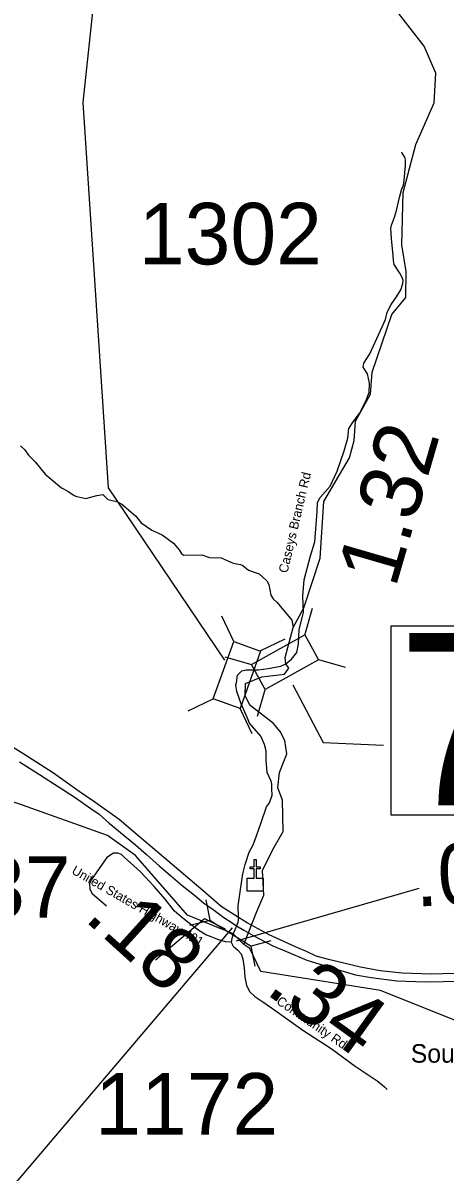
# Model space of a CAD drawing. Extents: x 1248089 to 1457196, y 820910 to 988753.
# Drawn here: x 1290590 to 1294020, y 891661 to 900992 of the extents above; entities that cross this region are included whole.
import ezdxf

# ---------------------------------------------------------------- set-up
doc = ezdxf.new("R2010")
doc.units = 0
for name, color, linetype in [('Exist Cultural Church CELL', 7, 'Continuous'), ('Exist Hydrographic Creek Single Shore', 7, 'Continuous'), ('Exist Hydrographic Misc Water Feature', 7, 'Continuous'), ('Exist Road Non-System Type 51', 7, 'Continuous'), ('Exist Road Primary US Divided Attributed', 7, 'Continuous'), ('Exist Road Secondary Structure Culvert CELL', 7, 'Continuous'), ('Exist Road Secondary Structure Standard Bridge CELL', 7, 'Continuous'), ('Exist Road Secondary Structure Standard Bridge Number Label', 7, 'Continuous'), ('Exist Road Secondary Type 51 Attributed', 7, 'Continuous'), ('Exist Road Secondary Type 51 Label', 7, 'Continuous'), ('Prop GRAU CAT1 Cell', 7, 'Continuous'), ('Prop Guardrail Anchor Unit CELL', 7, 'Continuous'), ('Prop Lane Lines', 7, 'Continuous')]:
    doc.layers.add(name, color=color, linetype=linetype)

msp = doc.modelspace()

# ---------------------------------------------------------------- linework, layer by layer
at = {"layer": 'Exist Cultural Church CELL'}
msp.add_lwpolyline([(1292412.8, 894047.3), (1292469.7, 894047.4), (1292469.7, 894123.5), (1292437.7, 894123.5), (1292437.7, 894139.5), (1292469.7, 894139.5), (1292469.7, 894199.7), (1292485.8, 894199.7), (1292485.8, 894139.5), (1292517.8, 894139.5), (1292517.8, 894123.5), (1292485.8, 894123.5), (1292485.8, 894047.4), (1292543.4, 894047.3), (1292543.4, 893940.8), (1292412.8, 893940.8)], close=True, dxfattribs=at)
at = {"layer": 'Exist Hydrographic Creek Single Shore'}
for points in [[(1292298.6, 893596.2), (1291926.7, 893747.9), (1291505.3, 894232.6), (1291277.7, 894395), (1290547.5, 894654.9), (1290205.2, 894753.7), (1289870.8, 894922.8)], [(1292385.6, 893508.8), (1292298.6, 893596.2)], [(1297957.6, 892139.4), (1297705.7, 892062.4), (1297487.9, 891997.1), (1297449.4, 891985.1), (1297412.1, 891974.2), (1297338, 891953.5), (1296534.2, 891835.4), (1296271.7, 891729.9), (1296155.6, 891748.6), (1296024.6, 891863), (1295817.6, 892251.2), (1295688.6, 892437.6), (1295379.6, 892745.8), (1295009.6, 892963.4), (1294792.6, 892974.2), (1294682.7, 892920.6), (1294512.6, 892766.5), (1294395.6, 892775.3), (1293495.1, 893135.7), (1292523.6, 893288.9), (1292434.4, 893477.4), (1292385.6, 893508.8)]]:
    msp.add_lwpolyline(points, dxfattribs=at)
at = {"layer": 'Exist Hydrographic Misc Water Feature'}
for points in [[(1292385.6, 893508.8), (1292489.6, 893777.7), (1292546.6, 893910.1), (1292537.4, 894110), (1292621.9, 894281), (1292704.6, 894426.3), (1292699.1, 894680.9), (1292660.5, 894782), (1292675.2, 894905.2), (1292734, 895057.8), (1292717.4, 895165.5), (1292680.6, 895239), (1292623.5, 895305.9), (1292435.5, 895450.9), (1292395.5, 895527.1), (1292397.5, 895628.8), (1292532.5, 895682), (1292716.5, 895704.5), (1292751.5, 895753.1), (1292725.2, 895788), (1292721.3, 895838.4), (1292784.8, 896084), (1292871.5, 896243.1), (1293006.5, 896647.4), (1293034.4, 897106.6), (1293243.5, 897460.2), (1293280.5, 897600.6), (1293292.5, 897757.9), (1293414.5, 897978.6), (1293427.4, 898155.7), (1293588.5, 898625.2), (1293700.5, 898764.1), (1293705.5, 898974.1), (1293669.5, 899191.5), (1293679.4, 899614.8), (1293781.5, 900006.7), (1293931.4, 900345), (1293945.4, 900584.4), (1293850.5, 900803), (1293414.4, 901366.6)], [(1290569.4, 897559.7), (1290604.6, 897526.2), (1290635.6, 897482), (1290690.3, 897428.4), (1290769.9, 897328.3), (1290903.2, 897216.5), (1290954.7, 897191.7), (1291005.8, 897154.5), (1291029.5, 897145.8), (1291101.3, 897129.6), (1291189.9, 897155.8), (1291238.2, 897163), (1291281.1, 897121.9), (1291352.8, 897105.7), (1291394.4, 897084.4), (1291504.1, 896990.3), (1291550.8, 896932.7), (1291637.4, 896874.3), (1291720.5, 896834.9), (1291812.8, 896768.2), (1291859.6, 896714.7), (1291875, 896686.5), (1291894.6, 896670.5), (1292042.7, 896674.1), (1292106.2, 896650.7), (1292202.2, 896648.8), (1292297.2, 896605.8), (1292357.1, 896594.8), (1292376.8, 896586.2), (1292422, 896549.2), (1292509.3, 896518.7), (1292572, 896461.7), (1292587.2, 896432.7), (1292605.1, 896344.5), (1292624.4, 896316.2), (1292655.7, 896287.6), (1292774.2, 896144), (1292784.8, 896084)]]:
    msp.add_lwpolyline(points, dxfattribs=at)
at = {"layer": 'Exist Road Non-System Type 51'}
msp.add_lwpolyline([(1291545.8, 894099.1), (1291413.6, 894218.5), (1291391.8, 894240.3), (1291362.7, 894250), (1291326.4, 894250), (1291273.1, 894216), (1291147.2, 894036.7), (1291130.2, 894005.2), (1291132.6, 893959.2), (1291152, 893922.8), (1291268.3, 893823.4)], dxfattribs=at)
at = {"layer": 'Exist Road Primary US Divided Attributed'}
for points in [[(1292340.5, 893728.9), (1292200.8, 893817.8), (1292054.4, 893944.6), (1291802.7, 894157.8), (1291483, 894429.5), (1291370.9, 894523.7), (1291174.9, 894665.9), (1291046, 894751.6), (1290837.3, 894899.1), (1290597.8, 895053.4), (1290467.7, 895137.1), (1290246.1, 895284.5), (1290014.8, 895435.2), (1289835.2, 895543.5), (1289766.5, 895595), (1289647.8, 895679.8), (1289525.2, 895777.9), (1289416.6, 895878.3), (1289210.3, 896095.6), (1289100.3, 896229), (1289053.5, 896279.8), (1288987.5, 896370.6), (1288913.2, 896468.3)], [(1290563.1, 894991.5), (1290723.8, 894889.5), (1290884, 894785.9), (1291005.8, 894708.8), (1291134.7, 894619.7), (1291208.9, 894566.5), (1291289.7, 894493.4), (1291505.5, 894318.1), (1291594.7, 894241), (1291697.1, 894148.5), (1291789, 894069.7), (1291884.3, 893989.1), (1291983.2, 893908.6), (1292057.4, 893848.6), (1292136.8, 893793.8), (1292222.5, 893728.7), (1292289.6, 893685.9), (1292325.5, 893659.7)], [(1295826, 893098.2), (1295773.9, 893111.9), (1295556.7, 893180.4), (1295501.9, 893194.1), (1295418.3, 893219.8), (1295306.9, 893240.5), (1295124, 893270.7), (1294956.2, 893284.5), (1294840.7, 893284.5), (1294570.9, 893285), (1294384.6, 893283.3), (1294204.8, 893275.8), (1294182.9, 893276.4), (1293913.8, 893268), (1293673.1, 893274.9), (1293492.9, 893295.5), (1293333.4, 893325.7), (1293073.5, 893386.3), (1292971.7, 893415.1), (1292893.9, 893452.8), (1292806.1, 893489.1), (1292590.2, 893588.2), (1292412.7, 893684.1), (1292340.5, 893728.9)], [(1292325.5, 893659.7), (1292386.2, 893625), (1292461.3, 893583.1), (1292621.1, 893499.1), (1292733.2, 893452.8), (1292897.4, 893382.6), (1292995.4, 893350.9), (1293126.1, 893310.6), (1293292.5, 893261.8), (1293420.1, 893240.5), (1293629.1, 893213), (1293858.8, 893204.7), (1294155.1, 893212.1), (1294207.1, 893212.8), (1294378, 893213), (1294515.8, 893216.4), (1294801.8, 893215.5), (1294934.3, 893212.1), (1295117.2, 893204.7), (1295294.6, 893177.2), (1295482.5, 893133.3), (1295528.4, 893124.7), (1295783.4, 893038.2)]]:
    msp.add_lwpolyline(points, dxfattribs=at)
at = {"layer": 'Exist Road Secondary Structure Culvert CELL'}
for p, q in [((1292075.2, 893871), (1292107.9, 893707.7)), ((1291946.6, 893666.1), (1292107.9, 893707.7)), ((1292107.9, 893707.7), (1292443.9, 893496.7)), ((1292605.2, 893538.2), (1292443.9, 893496.7)), ((1292476.6, 893333.4), (1292443.9, 893496.7))]:
    msp.add_line(p, q, dxfattribs=at)
at = {"layer": 'Exist Road Secondary Structure Standard Bridge CELL'}
for p, q in [((1292881.2, 896022.1), (1292943.5, 896239.7)), ((1292304.2, 895969.6), (1292207.2, 896174.1)), ((1292517.4, 895893.5), (1292722, 895990.6)), ((1292229.6, 895844.7), (1292447.2, 895782.4)), ((1292991, 895824.2), (1293208.7, 895761.9)), ((1291932.2, 895405.9), (1292136.7, 895502.9)), ((1292497.3, 895362.3), (1292559.6, 895579.9)), ((1292451.9, 895220.7), (1292354.9, 895425.2))]:
    msp.add_line(p, q, dxfattribs=at)
for points in [[(1292136.7, 895502.9), (1292303.2, 895969.9), (1292521.4, 895892.2), (1292354.9, 895425.2)], [(1292447.2, 895782.4), (1292880.7, 896023), (1292993.1, 895820.5), (1292559.6, 895579.9)]]:
    msp.add_lwpolyline(points, close=True, dxfattribs=at)
at = {"layer": 'Exist Road Secondary Structure Standard Bridge Number Label'}
for points in [[(1292231.5, 895818.2), (1291284.5, 897218.2), (1291078.6, 900347.5), (1291243.3, 901871)], [(1292783.4, 895618.2), (1293029, 895149.3), (1293520.3, 895127)]]:
    msp.add_lwpolyline(points, dxfattribs=at)
msp.add_lwpolyline([(1293582.7, 896096.2), (1297298.6, 896096.2), (1297298.6, 894559.7), (1293582.7, 894559.7)], close=True, dxfattribs=at)
at = {"layer": 'Exist Road Secondary Type 51 Attributed'}
for points in [[(1292725.2, 895788), (1292772.2, 895826.7), (1292814.9, 895879.1), (1292830.4, 895950.8), (1292834.3, 896067.2), (1292871.1, 896205), (1292865.3, 896338.8), (1292874.9, 896469.7), (1292927.3, 896665.6), (1292962.2, 896778.1), (1292981.6, 897024.5), (1292983.5, 897099.3), (1293004.8, 897140), (1293086.3, 897231.2), (1293142.5, 897353.4), (1293200.6, 897518.3), (1293229.7, 897620.3), (1293239.4, 897699.8), (1293272.3, 897752.2), (1293324.7, 897822), (1293373.1, 897917.1), (1293404.2, 897990.8), (1293406.1, 898068.4), (1293390.6, 898142.1), (1293353.8, 898196.4), (1293359.5, 898230.8), (1293409.9, 898304.5), (1293535.8, 898585.1), (1293549.4, 898645.3), (1293582.3, 898707.4), (1293626.9, 898767.5), (1293659.8, 898825.5), (1293677.8, 898877.2), (1293680.1, 898901.7), (1293670.5, 898924.6), (1293653.7, 898959.4), (1293606.8, 899030.4), (1293602, 899064), (1293599.6, 899103.7), (1293585.2, 899243.1), (1293580.5, 899322.8), (1293585.3, 899350.4), (1293609.4, 899416.5), (1293626.2, 899470.6), (1293649, 899575.2), (1293667, 899636.5), (1293682.6, 899676.2), (1293687.4, 899712.2), (1293698.1, 899835.2), (1293699.3, 899882.1), (1293693.3, 899903.7), (1293671.7, 899935), (1293668.7, 899944.5)], [(1292333.6, 895695.9), (1292367.8, 895731.8), (1292404.6, 895738.6), (1292500.4, 895738.4), (1292583.8, 895749.1), (1292685.6, 895770.5), (1292725.2, 895788)], [(1292340.5, 893728.9), (1292338.1, 893822.4), (1292355, 893936.2), (1292377.1, 894084), (1292395.8, 894158.7), (1292428.5, 894259.4), (1292459.9, 894317.6), (1292488.3, 894390.9), (1292527, 894500.8), (1292568.8, 894626.3), (1292592.7, 894659.2), (1292615, 894721.5), (1292612.7, 894773.3), (1292613.5, 894811.2), (1292607.6, 894834.8), (1292574.7, 894906.5), (1292567.3, 895005.1), (1292565.8, 895082.3), (1292552.4, 895133.1), (1292524, 895201.9), (1292486.7, 895245.2), (1292429.9, 895306.4), (1292415.1, 895347.7), (1292364.3, 895462.8), (1292328.5, 895562.9), (1292321, 895616.7), (1292325.9, 895637.7), (1292333.6, 895695.9)], [(1292282.7, 893527.9), (1292237.2, 893531.7), (1292175, 893549.8), (1292120.7, 893570.5), (1292076.6, 893588.7), (1292011.9, 893627.5), (1291944.6, 893679.4), (1291892.2, 893720.1), (1291874.7, 893733.8), (1291820.3, 893783), (1291813.7, 893791.2), (1291745.2, 893876.3), (1291657.2, 893979.9), (1291545.8, 894099.1)], [(1292340.5, 893728.9), (1292337.5, 893688.6), (1292325.5, 893659.7)], [(1292325.5, 893659.7), (1292312.2, 893628.1), (1292298.6, 893596.2), (1292295.7, 893583.9), (1292288.3, 893556.8), (1292282.7, 893527.9)], [(1292282.7, 893527.9), (1292297.8, 893496.4), (1292336.3, 893461.9), (1292364.4, 893433.4), (1292377.3, 893392.7), (1292386.6, 893316.7), (1292394, 893244.5), (1292407, 893175.9), (1292434.7, 893125.9), (1292475.4, 893087), (1292547, 893038.2)], [(1292547, 893038.2), (1292638.3, 892975.9), (1292863.5, 892814), (1293094.9, 892665.8), (1293291.1, 892521.3), (1293468.8, 892400.9), (1293491.9, 892383.5), (1293527.2, 892352), (1293549.3, 892332.7)]]:
    msp.add_lwpolyline(points, dxfattribs=at)
at = {"layer": 'Exist Road Secondary Type 51 Label'}
msp.add_lwpolyline([(1291666.6, 893384.8), (1292066.8, 893720.1), (1292234.3, 893636.3)], dxfattribs=at)
at = {"layer": 'Prop GRAU CAT1 Cell'}
msp.add_line((1292324.8, 893537.9), (1293810.6, 893965.8), dxfattribs=at)
at = {"layer": 'Prop Guardrail Anchor Unit CELL'}
msp.add_line((1292289.2, 893645.4), (1290176.1, 891157.3), dxfattribs=at)

# ---------------------------------------------------------------- texts
at = {"layer": 'Exist Hydrographic Creek Single Shore'}
msp.add_text('South', height=150, dxfattribs=at).set_placement((1293742.2, 892549.5))
at = {"layer": 'Exist Road Secondary Structure Standard Bridge Number Label'}
msp.add_text('700', height=1400, dxfattribs=at).set_placement((1293632.9, 894638.8))
at = {"layer": 'Exist Road Secondary Type 51 Label'}
for s, rotation, p in [('Caseys Branch Rd', 76.65721, (1292739, 896521.2)), ('United States Highway 421', 330.34428, (1290979.7, 894088.5)), ('Community Rd', 325.59143, (1292644, 893032.2))]:
    msp.add_text(s, height=75, rotation=rotation, dxfattribs=at).set_placement(p)
at = {"layer": 'Prop GRAU CAT1 Cell'}
for s, rotation, p in [('1.32', 73.79946, (1293616.5, 896396)), ('.02', 2.47651, (1293784.2, 893816.7)), ('.18', 317.84435, (1291077.6, 893714.4)), ('.34', 324.28901, (1292548.8, 893118.4))]:
    msp.add_text(s, height=500, rotation=rotation, dxfattribs=at).set_placement(p)
at = {"layer": 'Prop Lane Lines'}
for s, p in [('1302', (1291532, 899031.6)), ('1237', (1289490.4, 893726.3)), ('1172', (1291177.3, 891964.8))]:
    msp.add_text(s, height=500, dxfattribs=at).set_placement(p)

doc.saveas('drawing.dxf')
